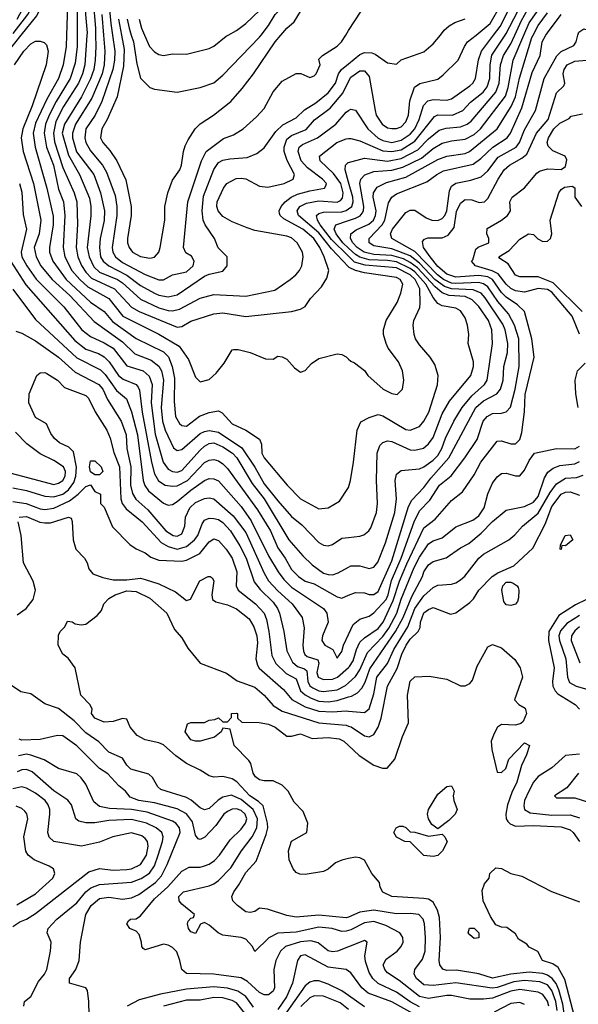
# Model space of a CAD drawing. Header units: inches. Extents: x 1793389 to 1900389, y 320802 to 470796.
# Tile 422 of 656: x 1848561 to 1851005, y 435758 to 440067. Entities that reach past the tile are written whole.
import ezdxf

# ---------------------------------------------------------------- set-up
doc = ezdxf.new("R2010")
doc.units = ezdxf.units.IN
doc.header["$MEASUREMENT"] = 0
for name, color, linetype in [('B8443', 7, 'Continuous'), ('B8444', 7, 'Continuous'), ('B8453', 7, 'Continuous'), ('B8454', 7, 'Continuous')]:
    doc.layers.add(name, color=color, linetype=linetype)

msp = doc.modelspace()

# ---------------------------------------------------------------- linework, layer by layer
at = {"layer": 'B8443', "color": 2}
for points, elevation in [([(1848511.2, 439930), (1848567.7, 440000)], 334), ([(1848766.1, 440000), (1848764.6, 439950), (1848751.5, 439870), (1848730.3, 439810), (1848680, 439720), (1848630, 439615.1), (1848619, 439570), (1848627.6, 439510), (1848679.6, 439330), (1848706.8, 439206.8), (1848707.7, 439170), (1848690.3, 439070), (1848690.3, 439050), (1848705.7, 439010), (1848764.2, 438930), (1848870, 438830.3), (1848930, 438790.4), (1848966.2, 438746.2), (1849070, 438672.2), (1849190, 438613.4), (1849211.2, 438591.2), (1849227.4, 438550), (1849238, 438498), (1849236.7, 438396.7), (1849242.4, 438330), (1849259.5, 438299.5), (1849270, 438290.6), (1849290, 438288.4), (1849348.1, 438331.9), (1849390, 438348.4), (1849430, 438355.5), (1849446.9, 438346.9), (1849490, 438298), (1849550.4, 438270.4), (1849610, 438231.3), (1849618.8, 438210), (1849621, 438170), (1849630.8, 438150), (1849730.6, 438030), (1849790, 437970.7), (1849870, 437926), (1849910, 437931.3), (1849960.4, 437959.6), (1850000, 438019.4)], 334), ([(1848812.2, 440000), (1848812.2, 439950), (1848803, 439877), (1848781.5, 439810), (1848719.7, 439710), (1848690.2, 439650), (1848674.2, 439610), (1848667.9, 439570), (1848678, 439510), (1848707.9, 439430), (1848730, 439326), (1848751.7, 439270), (1848757.7, 439210), (1848750.3, 439070), (1848758, 439030), (1848788.9, 438970), (1848823.1, 438930), (1848858.5, 438898.5), (1848950, 438847), (1849012.7, 438770), (1849170, 438690.3), (1849258.7, 438638.7), (1849299.9, 438579.9), (1849330, 438502), (1849350, 438482), (1849390, 438492), (1849420.2, 438519.8), (1849456, 438564), (1849490, 438622), (1849496.4, 438623.6), (1849516.4, 438623.6), (1849568.9, 438611.1), (1849636.4, 438583.6), (1849670, 438582), (1849690, 438594), (1849710, 438592), (1849730, 438582), (1849763.5, 438543.5), (1849790, 438524.7), (1849810, 438532), (1849838, 438562), (1849870, 438584.7), (1849950, 438604.7), (1849970, 438602), (1849990, 438592), (1850000, 438582)], 338), ([(1848854.5, 440000), (1848846, 439870), (1848835.5, 439830), (1848818, 439790), (1848752.6, 439687.4), (1848718.5, 439621.5), (1848708.3, 439570), (1848713.4, 439533.4), (1848750, 439420.7), (1848799.5, 439310), (1848810.3, 439270), (1848813, 439173), (1848807.4, 439070), (1848815.2, 439030), (1848831.1, 438991.1), (1848850, 438962), (1848875.3, 438935.3), (1848975.3, 438890), (1849050, 438808.8), (1849084, 438790), (1849250, 438722), (1849270, 438724.4), (1849310, 438748), (1849410, 438780.5), (1849450, 438783.8), (1849550, 438768), (1849750, 438790.8), (1849790, 438801), (1849810, 438811.3), (1849832.9, 438847.1), (1849882, 438898), (1849904.7, 438935.3), (1849913.2, 438970), (1849893.3, 439030), (1849874, 439070), (1849847.8, 439110), (1849800.5, 439150), (1849716.2, 439196.2), (1849700.9, 439210), (1849698.4, 439218.4), (1849696.2, 439230), (1849704.5, 439250), (1849722, 439270), (1849749.4, 439290), (1849776.6, 439303.4), (1849830, 439318.9), (1849895.3, 439330), (1849900.2, 439339.8), (1849902.7, 439350), (1849886.6, 439370), (1849819.6, 439419.6), (1849792.8, 439450), (1849778.9, 439490), (1849783.6, 439510), (1849798.5, 439521.5), (1849864.5, 439550), (1849944.5, 439610), (1849990, 439663), (1850000, 439669.6)], 342), ([(1848892.4, 440000), (1848893.2, 439950), (1848891.3, 439890), (1848884.7, 439850), (1848870.9, 439809.1), (1848831.4, 439730), (1848757.3, 439610), (1848747.1, 439570), (1848774.6, 439474.6), (1848822.3, 439390), (1848865.7, 439285.7), (1848871.6, 439250), (1848871.7, 439208.3), (1848856.5, 439070), (1848864.4, 439030), (1848885.6, 438985.6), (1848910, 438962.3), (1848988.2, 438930), (1849010, 438916.1), (1849090, 438844.6), (1849170, 438806.5), (1849210, 438794.3), (1849230, 438793.1), (1849260.1, 438799.9), (1849350, 438848.4), (1849410, 438864.4), (1849550, 438857.1), (1849676.6, 438883.4), (1849744, 438930), (1849769, 438950), (1849785.2, 438970), (1849795.1, 438990), (1849800.9, 439030), (1849798, 439050), (1849774.5, 439090), (1849750, 439111.8), (1849730, 439119.5), (1849590, 439145.2), (1849555.9, 439155.9), (1849490, 439182), (1849450, 439206.6), (1849429.6, 439230), (1849423.6, 439250), (1849425.1, 439270), (1849452, 439330), (1849466.6, 439350), (1849507.5, 439372.5), (1849530, 439373.4), (1849550, 439370.5), (1849610, 439339.1), (1849646.3, 439333.7), (1849718, 439350), (1849757.2, 439370), (1849763.7, 439390), (1849730.9, 439450.9), (1849718, 439490), (1849717.4, 439510), (1849730, 439544.9), (1849750, 439560.3), (1849813.7, 439586.3), (1849851.1, 439628.9), (1849919.5, 439680.5), (1849974.8, 439745.2), (1850000, 439796.1)], 346), ([(1848927.6, 440000), (1848933.8, 439930), (1848930.2, 439870.2), (1848921.8, 439830), (1848876.7, 439723.3), (1848804.4, 439610), (1848791.4, 439570), (1848791.4, 439550), (1848809.4, 439489.4), (1848885.3, 439390), (1848914.6, 439310), (1848931.8, 439230), (1848930, 439188), (1848913.1, 439110), (1848910.2, 439070), (1848914.6, 439030), (1848925.7, 439010), (1848950.4, 438990), (1849029.4, 438949.4), (1849090, 438904.6), (1849150, 438870.3), (1849170, 438861.7), (1849210, 438854), (1849250, 438862.4), (1849370, 438944.9), (1849390, 438954), (1849450, 438966), (1849468, 438990), (1849468, 439030), (1849429.3, 439069.3), (1849412.7, 439110), (1849371.8, 439170), (1849364.2, 439190), (1849359.7, 439230), (1849364.4, 439295.6), (1849410, 439411), (1849430, 439442), (1849450, 439452.4), (1849481, 439459), (1849556.2, 439463.8), (1849598.6, 439481.4), (1849630, 439506), (1849682.3, 439577.7), (1849712.4, 439607.6), (1849770, 439638), (1849807.4, 439672.6), (1849856.6, 439703.4), (1849910, 439746.7), (1849943.5, 439790), (1849956, 439830), (1849969.7, 439850), (1850000, 439874.3)], 350), ([(1848966.9, 440000), (1848977.6, 439930), (1848976.2, 439890), (1848968.1, 439850), (1848920.2, 439710), (1848890.3, 439650), (1848850.3, 439590), (1848845.3, 439550), (1848850.3, 439530), (1848870, 439493), (1848923.1, 439430), (1848940.5, 439400.5), (1848978.2, 439298.2), (1848986.3, 439250), (1848986.3, 439210), (1848965.7, 439070), (1848968.7, 439050), (1848980.4, 439030), (1849010, 439004.9), (1849110, 438952.2), (1849170, 438928.4), (1849190, 438928.4), (1849230, 438950.6), (1849290, 438964.4), (1849319.6, 438990), (1849324.5, 439010), (1849312.7, 439032.7), (1849287.2, 439047.2), (1849278, 439070), (1849296.9, 439270), (1849355.8, 439450), (1849376.2, 439490), (1849453.1, 439546.9), (1849496.6, 439563.4), (1849539, 439590), (1849597.5, 439642.5), (1849630, 439678), (1849670, 439751.3), (1849710, 439798), (1849770, 439832), (1849791.6, 439831.6), (1849830, 439814), (1849850, 439822), (1849858, 439830), (1849875.3, 439870), (1849870, 439894), (1849886, 439910), (1849950, 439951.3), (1849968.7, 439970), (1849987.7, 440000)], 354), ([(1849005.8, 440000), (1849017.4, 439937.4), (1849015.6, 439864.4), (1848987, 439730), (1848943.1, 439630), (1848920.4, 439590), (1848914.9, 439550), (1848924.9, 439530), (1848955.4, 439495.4), (1848986.4, 439450), (1849025.7, 439365.7), (1849048.5, 439250), (1849048.5, 439210), (1849032.2, 439110), (1849032.4, 439090), (1849039.3, 439070), (1849054, 439050), (1849090, 439030.5), (1849130, 439023.8), (1849150, 439028), (1849169.4, 439050), (1849175.6, 439070), (1849195.1, 439190), (1849195.1, 439250), (1849209.2, 439310), (1849230, 439364.7), (1849261.2, 439410), (1849269.2, 439430), (1849277.2, 439490), (1849284.5, 439515.5), (1849298.6, 439541.4), (1849329, 439590), (1849350, 439611), (1849408.7, 439650), (1849484, 439710), (1849534.5, 439765.5), (1849584.5, 439830), (1849678.4, 439970), (1849703.9, 440000)], 358), ([(1849048.8, 440000), (1849058.5, 439970), (1849073.7, 439873.7), (1849090, 439812), (1849130.7, 439770.7), (1849150, 439762.8), (1849250, 439750.8), (1849350, 439770.7), (1849410, 439790.8), (1849450, 439824), (1849610, 439990.6), (1849617.3, 440000)], 362), ([(1849106.5, 440000), (1849128, 439950), (1849150, 439926.8), (1849170, 439914.8), (1849190, 439910.8), (1849230, 439917.3), (1849290, 439916), (1849390, 439941), (1849410, 439951), (1849464.8, 439995.2), (1849473.4, 440000)], 366), ([(1848538, 439870), (1848578.4, 439930), (1848610, 439962), (1848630, 439973.4), (1848650, 439974), (1848667.7, 439967.7), (1848677.5, 439957.5), (1848684.9, 439930), (1848676.3, 439870), (1848614.6, 439690), (1848574.7, 439590), (1848567.6, 439550), (1848576, 439490), (1848621.5, 439350), (1848653.4, 439190), (1848646, 439130), (1848624.6, 439070), (1848632, 439030), (1848653.4, 438990), (1848702, 438930), (1848779.5, 438859.5), (1848886.1, 438746.1), (1849010, 438657.4), (1849064.9, 438604.9), (1849136.5, 438576.5), (1849170.2, 438550.2), (1849181.7, 438530), (1849190.2, 438490), (1849179.6, 438370), (1849184.9, 438310), (1849197.4, 438270), (1849233.8, 438193.8), (1849250, 438182), (1849270, 438186), (1849350, 438255.8), (1849370, 438264.6), (1849390, 438268.9), (1849430, 438261.7), (1849533.5, 438193.5), (1849590, 438108.2), (1849630, 438036.4), (1849690, 437961.6), (1849750, 437893.4), (1849796, 437856), (1849870, 437778.8), (1849890, 437766.8), (1849910, 437764), (1849930, 437770.8), (1849970, 437797.3), (1850000, 437800.9)], 330), ([(1850000, 438985.5), (1849925, 439065), (1849870, 439134.6), (1849781.3, 439210), (1849775.6, 439230), (1849787.3, 439250), (1849815.8, 439264.2), (1849870, 439274.9), (1849950, 439269), (1849964.4, 439275.6), (1849973.5, 439286.5), (1849976.8, 439310), (1849966.6, 439350), (1849934.4, 439394.4), (1849875.1, 439450), (1849873.2, 439470), (1849949.2, 439530), (1849990, 439545.5), (1850000, 439546.8)], 338), ([(1850000, 439356.1), (1849984.7, 439410), (1849986.6, 439430), (1849998, 439442), (1850000, 439442.5)], 334), ([(1848560.4, 439350), (1848570, 439312), (1848575.3, 439215.3), (1848590.3, 439150), (1848566.3, 439050), (1848570.3, 439030), (1848591.7, 438990), (1848632, 438932), (1848754, 438810), (1848833, 438710), (1848870, 438680.4), (1848930, 438653.4), (1848969.2, 438629.2), (1849030, 438552.4), (1849100.7, 438530), (1849127.1, 438507.1), (1849140.2, 438470), (1849136.5, 438390), (1849153.1, 438253.1), (1849188.8, 438130), (1849210, 438100.5), (1849230, 438090.4), (1849250, 438087), (1849270, 438094.4), (1849350, 438183.1), (1849370, 438201.3), (1849390, 438212), (1849410, 438214.6), (1849450, 438198.3), (1849492.2, 438170), (1849510.3, 438150), (1849577.8, 438037.8), (1849630.2, 437970), (1849738, 437790), (1849799.9, 437719.9), (1849841.1, 437681.1), (1849890, 437644.9), (1849910, 437638.4), (1849930, 437638), (1849954.2, 437645.8), (1850000, 437671.7)], 326), ([(1850000, 439032.6), (1849925.5, 439105.5), (1849876, 439170), (1849863.5, 439190), (1849859.5, 439210), (1849870, 439219.3), (1849890, 439225.3), (1849970, 439226), (1849990, 439231.5), (1850000, 439239.1)], 334), ([(1850000, 439067.5), (1849975.5, 439090), (1849945.1, 439130), (1849937.4, 439150), (1849943.7, 439170), (1850000, 439188.4)], 330), ([(1848508.2, 439030), (1848587.5, 438907.5), (1848802.5, 438662.5), (1848850, 438625.7), (1848905.9, 438605.9), (1848930, 438591.8), (1848951.8, 438570), (1848992.4, 438510), (1849013.5, 438493.5), (1849070.3, 438470.3), (1849078.9, 438458.9), (1849085.3, 438445.3), (1849097.3, 438350), (1849137.3, 438130), (1849150, 438078.8), (1849168.2, 438048.2), (1849198, 438030), (1849230, 438025.3), (1849250, 438027.4), (1849294.7, 438050), (1849370, 438128.5), (1849390, 438139.5), (1849410, 438142.4), (1849430, 438136.4), (1849450, 438123.8), (1849470, 438103), (1849601.4, 437921.4), (1849658, 437830), (1849690, 437755.5), (1849723.1, 437710), (1849750, 437660.5), (1849780.5, 437630), (1849810, 437610.4), (1849850, 437597.6), (1849950, 437541.6), (1849970, 437535.5), (1850000, 437548.1)], 322), ([(1848530, 438888), (1848630, 438755.5), (1848810, 438587), (1848914.1, 438534.1), (1848934.2, 438514.2), (1848984.8, 438444.8), (1849027.6, 438407.6), (1849050.2, 438350.2), (1849076.5, 438250), (1849101.1, 438050), (1849108, 438028), (1849124.8, 438004.8), (1849190, 437950.5), (1849210, 437942), (1849230, 437944.9), (1849250, 437958), (1849310, 438008.7), (1849370, 438050.4), (1849390, 438058.4), (1849410, 438057.1), (1849430, 438048.2), (1849530, 437937.1), (1849574.2, 437874.2), (1849650, 437720.5), (1849691.8, 437650), (1849717, 437617), (1849750, 437583.7), (1849890.3, 437490.3), (1849905.5, 437470), (1849910.4, 437430), (1849885.3, 437370), (1849883.1, 437350), (1849895.5, 437330), (1849931, 437310), (1849950, 437272), (1849970, 437302), (1849978, 437330), (1850000, 437376.4)], 318), ([(1848543.6, 438703.6), (1848570, 438694.8), (1848630, 438661.6), (1848730, 438590.4), (1848803.9, 438523.9), (1848907.3, 438470), (1848924.9, 438450), (1848944.9, 438404.9), (1849004.9, 438310), (1849026.3, 438250), (1849029, 438190), (1849047.7, 438110), (1849045.5, 438030), (1849054, 437994), (1849069.1, 437969.1), (1849121.8, 437921.8), (1849200.5, 437830), (1849232, 437810), (1849250, 437806.7), (1849270, 437817.3), (1849283.6, 437850), (1849286.3, 437890), (1849304.7, 437930), (1849330, 437953.7), (1849370, 437972.2), (1849390, 437974.9), (1849410, 437970.5), (1849495.5, 437895.5), (1849550, 437823), (1849630, 437644), (1849650, 437610.5), (1849690, 437567), (1849753, 437510), (1849797.3, 437450), (1849805.2, 437405.2), (1849800.3, 437330), (1849803, 437303), (1849808.1, 437288.1), (1849819.3, 437279.3), (1849866, 437266), (1849870.3, 437250.3), (1849861.8, 437210), (1849867.2, 437190), (1849890, 437178.9), (1849930, 437180.3), (1849951.8, 437190), (1850000, 437232.1)], 314), ([(1848530, 438018), (1848590, 438006), (1848670, 437981.7), (1848710, 437979), (1848750, 437990.2), (1848773.7, 438010), (1848797.7, 438042.3), (1848806.2, 438070), (1848808.9, 438108.9), (1848796.1, 438176.1), (1848776.3, 438196.3), (1848735.1, 438215.1), (1848713.6, 438233.6), (1848696.2, 438256.2), (1848678.6, 438298.6), (1848630, 438326), (1848600.4, 438390), (1848602.4, 438430), (1848636, 438510), (1848650, 438522), (1848670, 438523), (1848679, 438519), (1848726, 438490), (1848756.8, 438456.8), (1848850, 438422), (1848862, 438410), (1848890.4, 438350.4), (1848942, 438270), (1848956.1, 438236.1), (1848973.3, 438173.3), (1848996.9, 438110), (1849002.7, 437970), (1849009.2, 437949.2), (1849027, 437927), (1849096.4, 437870), (1849179.4, 437779.4), (1849210, 437760.9), (1849250, 437750.2), (1849290, 437760.9), (1849326, 437790), (1849339.7, 437810), (1849358.7, 437861.3), (1849370, 437877.3), (1849390, 437885.5), (1849410, 437884.4), (1849430, 437879.5), (1849450, 437866.4), (1849483.1, 437830), (1849524.3, 437764.3), (1849551.5, 437710), (1849586.7, 437606.7), (1849613.2, 437573.2), (1849670, 437518.4), (1849688.8, 437490), (1849698, 437470), (1849716.4, 437390), (1849730, 437304.7), (1849754.8, 437254.8), (1849776.4, 437236.4), (1849806.5, 437226.5), (1849816.9, 437216.9), (1849821.3, 437170), (1849831.1, 437151.1), (1849843.1, 437143.1), (1849870, 437130.2), (1849890, 437126.7), (1849950, 437134), (1849987, 437153), (1850000, 437164.9)], 310), ([(1848450, 438102), (1848710, 438032.7), (1848730, 438038.4), (1848750, 438050.8), (1848759.6, 438070), (1848760.7, 438090), (1848752, 438110), (1848710, 438138.4), (1848650, 438166.6), (1848591.4, 438211.4), (1848542, 438262)], 314), ([(1848530, 437958.5), (1848589.2, 437949.2), (1848650, 437926), (1848670, 437923.1), (1848710, 437928.9), (1848779.1, 437960.9), (1848817, 437990), (1848850, 438024.7), (1848870, 438032), (1848890, 438002), (1848914, 437990), (1848914, 437950), (1848930, 437934), (1848967.3, 437847.3), (1849042, 437770), (1849070.6, 437750.6), (1849110, 437734), (1849134.4, 437714.4), (1849170, 437701.6), (1849270, 437697), (1849290, 437702), (1849348.5, 437731.5), (1849390, 437782), (1849410, 437795.5), (1849430, 437788), (1849464.4, 437750), (1849490.4, 437710), (1849510.3, 437650), (1849508.2, 437590), (1849516.3, 437570), (1849593, 437510), (1849630.4, 437470), (1849641.2, 437441.2), (1849651.7, 437390), (1849664.6, 437284.6), (1849681.6, 437250), (1849726.2, 437206.2), (1849770, 437181.6), (1849789.4, 437129.4), (1849810, 437111.6), (1849837, 437097), (1849870, 437084.9), (1849910, 437081.3), (1849950, 437087.6), (1850000, 437102.8)], 306), ([(1848558, 437890), (1848590, 437892.4), (1848648.6, 437868.6), (1848670, 437864.4), (1848694.7, 437865.3), (1848774, 437890), (1848785.4, 437885.4), (1848790.8, 437870.8), (1848795.3, 437790), (1848806, 437750), (1848844, 437710), (1848856.3, 437690), (1848863, 437663), (1848881.3, 437641.3), (1848925.1, 437625.1), (1848970, 437615.8), (1849030, 437615.8), (1849090, 437622.4), (1849110, 437617.1), (1849170, 437598), (1849242.5, 437562.5), (1849290, 437524.7), (1849308.4, 437531.6), (1849349.3, 437610.7), (1849386, 437630), (1849394, 437630), (1849403.6, 437623.6), (1849410.7, 437610.7), (1849401, 437550), (1849404.7, 437530), (1849418.8, 437518.8), (1849470, 437506), (1849510, 437488.4), (1849565.4, 437445.4), (1849585.3, 437410), (1849598, 437370), (1849600.7, 437339.3), (1849594, 437270), (1849601.4, 437241.4), (1849609, 437229), (1849715.4, 437135.4), (1849751.3, 437091.3), (1849810, 437059), (1849870, 437040.8), (1849930, 437037.3), (1849990, 437041.7), (1850000, 437040.9)], 302), ([(1848550, 437462.8), (1848588.7, 437490), (1848619, 437530), (1848629.3, 437570), (1848619.5, 437610), (1848577.4, 437690), (1848566.6, 437810), (1848554, 437870)], 302), ([(1850000, 436139.7), (1849990, 436135.4), (1849870, 436147.1), (1849770, 436139.5), (1849730, 436147), (1849645.4, 436174.6), (1849610, 436178), (1849590, 436164), (1849570, 436159), (1849550, 436162.7), (1849514, 436190), (1849494, 436210), (1849489.3, 436230), (1849497.2, 436250), (1849520.1, 436279.9), (1849550, 436334), (1849595.6, 436384.4), (1849639.8, 436500.2), (1849646.4, 436530), (1849645.6, 436550), (1849626, 436626), (1849605.9, 436645.9), (1849568.2, 436670), (1849510.9, 436730.9), (1849490, 436744.7), (1849450, 436754.7), (1849410, 436752), (1849390, 436757), (1849350, 436782.9), (1849290, 436812), (1849244.6, 436844.6), (1849190, 436892.7), (1849170, 436902.7), (1849110, 436915.1), (1849074, 436934), (1849044, 436970), (1849030, 437006), (1849010, 437008), (1848970, 436995.3), (1848930, 436993.2), (1848889.2, 437010), (1848875.3, 437030), (1848878, 437050), (1848868.9, 437068.9), (1848828, 437110), (1848804, 437230), (1848772.1, 437272.1), (1848749.2, 437290), (1848729.2, 437330), (1848730, 437374), (1848738, 437390), (1848758, 437410), (1848770, 437434), (1848790, 437432), (1848803.6, 437423.6), (1848830, 437418), (1848850, 437422), (1848900.2, 437459.8), (1848918, 437482), (1848929.3, 437510), (1848950, 437533.4), (1848979, 437550), (1849030, 437567), (1849070, 437564.9), (1849130, 437535.5), (1849204, 437470), (1849238, 437398), (1849270, 437361), (1849295.9, 437315.9), (1849350, 437251.3), (1849466.4, 437206.4), (1849513, 437173), (1849590, 437145.5), (1849630.5, 437110), (1849670, 437064.9), (1849710, 437040.4), (1849870, 436990.3), (1849990, 436979.5), (1850000, 436975.7)], 298), ([(1850000, 436080.8), (1849990, 436078), (1849970, 436076.9), (1849928, 436090), (1849870, 436095.1), (1849770, 436073.7), (1849690, 436069.6), (1849651.5, 436048.5), (1849590, 435988.7), (1849579.3, 436010), (1849550, 436042), (1849530, 436049.6), (1849450, 436059.5), (1849429, 436070), (1849390, 436104), (1849370, 436115.3), (1849351.6, 436108.4), (1849330, 436068), (1849310, 436075.3), (1849299, 436090), (1849295.3, 436110), (1849298, 436122), (1849310, 436134), (1849322, 436138), (1849326, 436150), (1849270, 436195.3), (1849259, 436210), (1849257.2, 436230), (1849278, 436250), (1849390, 436275.5), (1849410, 436285.5), (1849430, 436299.1), (1849484.4, 436355.6), (1849531, 436429), (1849578, 436490), (1849599.1, 436530), (1849601.8, 436570), (1849582.7, 436610), (1849530, 436653.3), (1849487, 436673), (1849450, 436664.2), (1849429, 436651), (1849390, 436614.5), (1849370, 436609.4), (1849350, 436617), (1849311.1, 436651.1), (1849290, 436662.9), (1849178.4, 436698.4), (1849165.2, 436710), (1849141.2, 436750), (1849125.1, 436765.1), (1849047.3, 436787.3), (1849030, 436803.7), (1849010, 436835.1), (1848950, 436860.7), (1848907.1, 436907.1), (1848850, 436945.6), (1848798.4, 436998.4), (1848730, 437051.8), (1848670, 437073.2), (1848610, 437117.2), (1848565.6, 437125.6), (1848498, 437170)], 302), ([(1850000, 436395.2), (1849970, 436389.2), (1849942.5, 436377.5), (1849910.5, 436349.5), (1849890, 436339.3), (1849810, 436326), (1849786.6, 436326.6), (1849770, 436334), (1849757.2, 436350), (1849739.3, 436390), (1849737.2, 436430), (1849750, 436471.3), (1849818, 436510), (1849822, 436550), (1849801.5, 436601.5), (1849762.4, 436642.4), (1849735.1, 436690), (1849710, 436717.2), (1849670, 436736), (1849630, 436735.1), (1849610, 436739.5), (1849593.1, 436753.1), (1849582.9, 436770), (1849572, 436812), (1849564.1, 436824.1), (1849499, 436890), (1849482, 436962), (1849450, 436966), (1849442, 436950), (1849413.4, 436926.6), (1849350, 436909.3), (1849330, 436909.2), (1849310, 436915.3), (1849285.2, 436950), (1849295.3, 436984.7), (1849310, 436991.3), (1849370, 436991.3), (1849390, 437002), (1849415.3, 437004.7), (1849430, 437011.3), (1849450, 436994), (1849470, 436994), (1849487.3, 437012.7), (1849488, 437030), (1849510, 437032), (1849514, 437030), (1849514, 437010), (1849532.7, 436992.7), (1849609.3, 436990.7), (1849650, 436984), (1849678.8, 436970), (1849730, 436930.6), (1849750, 436930.6), (1849790, 436942), (1849841.3, 436921.3), (1849910, 436924.9), (1849959.2, 436919.2), (1849978.8, 436910), (1850000, 436890.4)], 294), ([(1850000, 436009.4), (1849951, 435990), (1849930, 435987.8), (1849910, 435991.8), (1849866.7, 436026.7), (1849835.2, 436035.2), (1849790, 436030.9), (1849724, 436010), (1849702, 435990), (1849682, 435950), (1849673.4, 435910), (1849676.3, 435830), (1849670, 435815.3), (1849650, 435799), (1849630, 435799), (1849610, 435809.3), (1849557.8, 435857.8), (1849530, 435873), (1849410, 435889.7), (1849290, 435892.7), (1849269.6, 435909.6), (1849261.6, 435950), (1849247.8, 435987.8), (1849230, 436006), (1849210, 436016), (1849190, 436021.2), (1849110, 435995.3), (1849101.2, 436001.2), (1849095.3, 436010), (1849094, 436030), (1849083.1, 436063.1), (1849070, 436078), (1849042, 436090), (1849029, 436110), (1849036.4, 436123.6), (1849046, 436130), (1849070, 436131), (1849090, 436144.7), (1849150, 436219.5), (1849208.9, 436271.1), (1849270, 436340.5), (1849302.5, 436357.5), (1849350, 436358), (1849370, 436363), (1849390, 436370.6), (1849412.5, 436387.5), (1849434.5, 436410), (1849482.3, 436477.7), (1849530, 436523.8), (1849549.6, 436550), (1849555.4, 436570), (1849547.6, 436590), (1849530, 436606), (1849510, 436613.7), (1849490, 436611.3), (1849470, 436601.6), (1849453.4, 436590), (1849419.3, 436540.7), (1849370.3, 436489.7), (1849350, 436479.3), (1849342, 436482), (1849330, 436498), (1849316.6, 436556.6), (1849290, 436591.3), (1849250, 436612.6), (1849150, 436639.8), (1849082, 436650), (1849044.2, 436664.2), (1849024, 436690), (1848994.2, 436714.2), (1848946.3, 436766.3), (1848910, 436789.2), (1848810, 436889.3), (1848750, 436933.2), (1848726.4, 436933.6), (1848650, 436916), (1848570, 436913.2), (1848558, 436918)], 306), ([(1848864, 435710), (1848863.7, 435770), (1848857.6, 435817.6), (1848849.4, 435829.4), (1848778, 435850), (1848779, 435870), (1848806, 435910), (1848821.2, 435950), (1848827.3, 436030), (1848849.6, 436150), (1848873.6, 436190), (1848910, 436220.3), (1848950, 436227.2), (1849010, 436217.6), (1849050, 436223.1), (1849082.5, 436237.5), (1849155.1, 436290), (1849180.5, 436319.5), (1849205.4, 436370), (1849262.4, 436510), (1849259.6, 436530), (1849244.5, 436550), (1849230, 436559.7), (1849118.2, 436598.2), (1849050, 436609.8), (1848954, 436614), (1848910, 436623.7), (1848884.4, 436644.4), (1848850, 436721.2), (1848830, 436749.3), (1848810, 436766), (1848730, 436789.2), (1848668.3, 436828.3), (1848610, 436848.2), (1848590, 436852.4), (1848554.8, 436845.2)], 310), ([(1848579, 435750), (1848582, 435770), (1848610, 435791.3), (1848642.9, 435857.1), (1848669, 435890), (1848679, 435910), (1848696, 435990), (1848699, 436030), (1848681.2, 436070), (1848685.2, 436090), (1848722.7, 436130), (1848810, 436201.6), (1848849.6, 436250), (1848872.1, 436267.9), (1848910, 436282.6), (1849050, 436291.7), (1849091.6, 436308.4), (1849128, 436332), (1849150, 436363), (1849167.3, 436410), (1849185.1, 436470), (1849188, 436490), (1849182.9, 436510), (1849158, 436530), (1849116, 436550), (1849050, 436566), (1848950, 436562), (1848890, 436551.3), (1848850, 436551.8), (1848819.5, 436559.5), (1848806, 436570), (1848786.6, 436630), (1848771.4, 436651.4), (1848710, 436691.6), (1848614.9, 436774.9), (1848590, 436785.6), (1848570, 436784.2), (1848550, 436775.8)], 314), ([(1848530, 436098), (1848560.8, 436119.2), (1848590, 436130.4), (1848630, 436154.9), (1848862.5, 436337.5), (1848910, 436352.7), (1848970, 436345.3), (1849030, 436347.2), (1849050, 436350.4), (1849089.3, 436370), (1849115.4, 436410), (1849122.4, 436450), (1849119.6, 436470), (1849110, 436483.7), (1849094.6, 436494.6), (1849050, 436507.6), (1848968.7, 436491.3), (1848910, 436466.6), (1848830.5, 436449.5), (1848709.5, 436469.5), (1848690, 436488.7), (1848683.7, 436510), (1848692, 436590), (1848691.8, 436610), (1848685.1, 436630), (1848671.6, 436650), (1848630, 436681.6), (1848590, 436703.6), (1848570, 436709.6), (1848530, 436700.5)], 318), ([(1848547.7, 436192.3), (1848630, 436241.6), (1848705.2, 436310), (1848714, 436330), (1848709, 436350), (1848690, 436362.7), (1848624, 436390), (1848597.2, 436410), (1848587.3, 436427.3), (1848578.4, 436490), (1848595.6, 436570), (1848591.3, 436591.3), (1848583.6, 436603.6), (1848570, 436615.1), (1848544.7, 436624.7)], 322), ([(1850000, 435902.7), (1849990, 435909.3), (1849910, 435920.5), (1849810, 435973.6), (1849790, 435969.2), (1849776.3, 435950), (1849754.9, 435850), (1849728.9, 435790), (1849690, 435735.1)], 310), ([(1850000, 435795.9), (1849970, 435816.9), (1849910, 435846), (1849870, 435859.6), (1849850, 435860.7), (1849830, 435854.5), (1849810, 435838.4), (1849719.1, 435710)], 314), ([(1849584.5, 435744.5), (1849550, 435791.3), (1849515.8, 435815.8), (1849470, 435828.6), (1849410, 435833.5), (1849290, 435823.9), (1849177.4, 435802.6), (1849083.4, 435776.6), (1849030.6, 435749.4)], 310), ([(1849569.7, 435690), (1849510, 435763.5), (1849490, 435774.8), (1849450, 435785.7), (1849410, 435786.9), (1849350, 435775.4), (1849290, 435776), (1849190.2, 435749.8)], 314), ([(1850000, 435735.4), (1849963.3, 435763.3), (1849890, 435793.7), (1849850, 435794), (1849830, 435785.4), (1849791.5, 435748.5)], 318)]:
    msp.add_lwpolyline(points, dxfattribs=dict(at, elevation=elevation))
at = {"layer": 'B8443', "color": 2, "elevation": 306}
msp.add_lwpolyline([(1848890, 438075.3), (1848870, 438088), (1848866.6, 438110), (1848870, 438136), (1848890, 438136), (1848917.3, 438110), (1848924.7, 438090), (1848910, 438075.3)], close=True, dxfattribs=at)
at = {"layer": 'B8444', "color": 2}
for points, elevation in [([(1848550, 440069.2), (1848584.6, 440135.4), (1848610.6, 440210), (1848613.6, 440233.6), (1848608.2, 440290), (1848625.3, 440354.7), (1848668.5, 440430), (1848721, 440479), (1848750, 440572.7), (1848770, 440594.9), (1848844.6, 440635.4), (1848870, 440642.4), (1848890, 440638.4), (1848955.5, 440590), (1848965.3, 440570), (1848965.7, 440550), (1848950, 440500.9), (1848920.3, 440450), (1848918, 440430), (1848924.9, 440390), (1848850.9, 440190), (1848848.3, 440090), (1848855.2, 440010), (1848854.5, 440000)], 342), ([(1848532.6, 440007.4), (1848596.5, 440090), (1848607.5, 440112.5), (1848665.6, 440290), (1848661.7, 440330), (1848666.2, 440350), (1848678.3, 440370), (1848710, 440403.1), (1848771.3, 440448.7), (1848792.7, 440490), (1848809, 440510), (1848850, 440517.3), (1848874, 440514), (1848878, 440510), (1848874, 440490), (1848860.6, 440479.4), (1848846, 440450), (1848860.5, 440390), (1848842, 440350), (1848851.7, 440311.7), (1848852.1, 440272.1), (1848823, 440190), (1848812.3, 440112.3), (1848812.2, 440000)], 338), ([(1849473.4, 440000), (1849510, 440020.7), (1849550, 440050.7), (1849610, 440107.7), (1849644.4, 440155.6), (1849750, 440257.1), (1849810, 440322.4), (1849910, 440401.6), (1849970, 440437.1), (1850000, 440449.7)], 366), ([(1849617.3, 440000), (1849650, 440042), (1849678.4, 440090), (1849714.5, 440125.5), (1849810, 440239.3), (1849930, 440334.4), (1850000, 440363.4)], 362), ([(1848567.7, 440000), (1848635.7, 440084.3), (1848666, 440150), (1848669.8, 440190), (1848683.6, 440216.4), (1848690, 440222), (1848745.4, 440234.6), (1848770, 440253), (1848790, 440254.8), (1848795.1, 440235.1), (1848794.1, 440214.1), (1848770.2, 440129.8), (1848766.1, 440000)], 334), ([(1849703.9, 440000), (1849730, 440030.7), (1849761.6, 440058.4), (1849790, 440102.8), (1849845.6, 440154.4), (1849886.6, 440210), (1849970, 440270.5), (1850000, 440279.3)], 358), ([(1848881.8, 440150), (1848891.9, 440030), (1848892.4, 440000)], 346), ([(1848919.7, 440090), (1848927.6, 440000)], 350), ([(1848953.8, 440110), (1848959.3, 440050), (1848966.9, 440000)], 354), ([(1848992.8, 440070), (1849005.8, 440000)], 358), ([(1849031.4, 440070), (1849039.1, 440030), (1849048.8, 440000)], 362), ([(1849084.2, 440070), (1849093.7, 440030), (1849106.5, 440000)], 366), ([(1849987.7, 440000), (1850000, 440019.4)], 354)]:
    msp.add_lwpolyline(points, dxfattribs=dict(at, elevation=elevation))
at = {"layer": 'B8453', "color": 2}
for points, elevation in [([(1850000, 439874.3), (1850050, 439914.4), (1850070, 439923.1), (1850101.7, 439921.7), (1850116.7, 439916.7), (1850170, 439878), (1850210, 439872), (1850230, 439891.3), (1850330, 439926), (1850370, 439961), (1850401.8, 440000)], 350), ([(1850000, 439188.4), (1850030, 439198.3), (1850050.7, 439209.3), (1850059.6, 439220.4), (1850065.1, 439230), (1850066.2, 439250), (1850049.8, 439350.2), (1850054, 439370), (1850071.1, 439388.9), (1850110, 439402.6), (1850190, 439408), (1850237.5, 439422.5), (1850318.6, 439461.4), (1850370, 439503.1), (1850410, 439527), (1850450, 439537.4), (1850510, 439544.2), (1850550, 439564.9), (1850577.4, 439590), (1850687.2, 439732.8), (1850698.2, 439770), (1850719.8, 439890), (1850766.9, 440000)], 330), ([(1850000, 439546.8), (1850010, 439548), (1850050, 439537.1), (1850150, 439493.6), (1850190, 439490.2), (1850230, 439498.2), (1850290, 439536.1), (1850376.4, 439643.6), (1850390, 439650.3), (1850455.3, 439650), (1850499.6, 439670), (1850533.8, 439706.2), (1850589.8, 439750.2), (1850606.9, 439773.1), (1850618.5, 439810), (1850619.2, 439870), (1850627.4, 439912.6), (1850685.7, 440000)], 338), ([(1850000, 437376.4), (1850020.5, 437419.5), (1850050, 437444), (1850090, 437457.1), (1850110, 437470.4), (1850164.8, 437530), (1850173.8, 437550), (1850188, 437612), (1850230.7, 437710), (1850287.6, 437870), (1850310, 437918), (1850356, 437964), (1850397.6, 438030), (1850448.8, 438071.2), (1850509.5, 438150), (1850562.9, 438230), (1850589.7, 438310), (1850606.6, 438330), (1850630, 438343), (1850670, 438344.9), (1850689.6, 438350.4), (1850708.1, 438371.9), (1850728.5, 438450), (1850746.9, 438550), (1850745.3, 438670), (1850726.2, 438730), (1850699.4, 438779.4), (1850654, 438834), (1850610, 438897.7), (1850591.2, 438911.2), (1850570, 438917), (1850470, 438912.5), (1850450, 438914.7), (1850414.8, 438930), (1850389, 438950), (1850290, 439052.9), (1850189.4, 439110), (1850183.6, 439130), (1850191.8, 439150), (1850250, 439222.8), (1850270, 439234), (1850290, 439234), (1850340.3, 439200.3), (1850364.7, 439190), (1850390, 439188.5), (1850410, 439197.1), (1850421.6, 439210), (1850429.7, 439230), (1850441.8, 439318.2), (1850450, 439339.1), (1850470, 439352.2), (1850535.2, 439364.8), (1850579.8, 439380.2), (1850610, 439406), (1850654.7, 439465.3), (1850733.3, 439510), (1850748.2, 439530), (1850770, 439584.9), (1850817.6, 439670), (1850855.6, 439810), (1850911.2, 439908.8), (1850930, 439927.7), (1850986.3, 439953.7), (1850996, 439970), (1851004, 440000)], 318), ([(1850000, 439796.1), (1850010, 439816.3), (1850050, 439844), (1850070, 439842.8), (1850090, 439818), (1850115.8, 439670), (1850121.3, 439650), (1850146.4, 439610), (1850170, 439594.4), (1850190, 439590.4), (1850210, 439590.4), (1850230, 439598.4), (1850250, 439620.7), (1850262, 439650), (1850268.5, 439711.5), (1850288.4, 439771.6), (1850311.3, 439788.7), (1850390, 439807.7), (1850414.2, 439825.8), (1850479.3, 439890), (1850507, 439950), (1850520.9, 439970), (1850557.9, 440000)], 346), ([(1850000, 437671.7), (1850010, 437677.3), (1850050, 437676.3), (1850090, 437664.9), (1850110, 437670.8), (1850127.7, 437692.3), (1850162.3, 437777.7), (1850203, 437910), (1850209.7, 437970), (1850204.5, 438050), (1850210, 438078), (1850230, 438094), (1850310, 438101.6), (1850330, 438110.4), (1850370, 438138.7), (1850390, 438160.4), (1850408.3, 438190), (1850424.2, 438235.8), (1850461.1, 438310), (1850497.4, 438370), (1850539.4, 438420.6), (1850595.6, 438470), (1850606, 438490), (1850629.6, 438650.4), (1850627.6, 438710), (1850613, 438750), (1850570, 438811.6), (1850540.5, 438840.5), (1850510, 438855.3), (1850440.8, 438860.8), (1850410, 438872.4), (1850378.7, 438898.7), (1850301.1, 438981.1), (1850270, 439005), (1850240.4, 439020.4), (1850190, 439035.9), (1850110, 439039.9), (1850068.2, 439050), (1850037.7, 439070), (1850018.5, 439090), (1850008.3, 439110), (1850009.6, 439130), (1850033.1, 439146.9), (1850088, 439172), (1850109.8, 439190.2), (1850118.5, 439210), (1850120.4, 439230), (1850108.3, 439290), (1850109.7, 439310), (1850125.7, 439334.3), (1850165.5, 439354.5), (1850250, 439378.3), (1850390, 439456), (1850430, 439470.3), (1850510, 439481.7), (1850529.3, 439490), (1850650.8, 439589.2), (1850712.3, 439687.7), (1850730.6, 439729.4), (1850748, 439812), (1850802, 439990), (1850807.3, 440000)], 326), ([(1850000, 439442.5), (1850070, 439461.1), (1850170, 439448.1), (1850230, 439459.7), (1850302.9, 439497.1), (1850350, 439545.7), (1850396.8, 439583.2), (1850427.3, 439592.7), (1850490, 439598.7), (1850519.3, 439610), (1850537, 439623), (1850644.8, 439750), (1850659.8, 439790), (1850665.1, 439870), (1850677.7, 439910), (1850710, 439962.4), (1850727.3, 440000)], 334), ([(1850000, 439669.6), (1850010, 439676.3), (1850030, 439670.8), (1850084.9, 439590), (1850130, 439548.9), (1850150, 439538.3), (1850190, 439530.2), (1850230, 439539.6), (1850270, 439566.5), (1850289.7, 439590), (1850308.5, 439630), (1850327.5, 439692.5), (1850347.2, 439712.8), (1850370, 439717.6), (1850430, 439714.9), (1850450, 439720.5), (1850530, 439778), (1850543.7, 439790), (1850555.6, 439810), (1850568.3, 439891.7), (1850581.3, 439930), (1850634.5, 440000)], 342), ([(1850000, 437548.1), (1850030, 437560.7), (1850070, 437558.8), (1850090, 437550.8), (1850110, 437550.7), (1850130, 437564), (1850190, 437698), (1850263, 437937), (1850276.3, 437963.7), (1850330, 438019.3), (1850359.8, 438060.2), (1850438.3, 438150), (1850556.9, 438370), (1850590, 438399.5), (1850649.3, 438430), (1850665.1, 438450), (1850676.3, 438490), (1850679.7, 438550), (1850695.4, 438610), (1850696.9, 438650), (1850684.8, 438710), (1850674.6, 438734.5), (1850598.5, 438850), (1850579.7, 438870), (1850544.8, 438884.8), (1850450, 438889.2), (1850419.3, 438899.3), (1850377.8, 438930), (1850310, 439002.2), (1850270, 439034.3), (1850190, 439064.5), (1850110, 439076.9), (1850089.6, 439090), (1850089.5, 439110), (1850147.3, 439170), (1850158, 439190), (1850174.2, 439265.9), (1850189.5, 439290), (1850210, 439305.5), (1850342.9, 439357.1), (1850386, 439390), (1850414.9, 439405.1), (1850545.1, 439434.9), (1850579.5, 439460.5), (1850630.7, 439509.3), (1850693.6, 439550), (1850708.7, 439571.3), (1850758.5, 439681.5), (1850804.2, 439835.8), (1850838.9, 439910), (1850846.6, 439970), (1850863.9, 440000)], 322), ([(1850000, 437232.1), (1850004.2, 437235.8), (1850019.6, 437260.4), (1850034.5, 437310), (1850050, 437342.4), (1850070, 437361.3), (1850130, 437402.6), (1850150.8, 437430), (1850195.4, 437524.6), (1850223.1, 437610), (1850254.5, 437685.5), (1850330, 437843), (1850378.8, 437881.2), (1850450, 437962.8), (1850498.9, 438001.1), (1850550, 438074.8), (1850579.6, 438130), (1850650, 438222.8), (1850670, 438224), (1850710, 438210.7), (1850730, 438210.8), (1850749.6, 438230.4), (1850758.9, 438261.1), (1850769.8, 438350.2), (1850772.8, 438427.2), (1850812, 438590), (1850802, 438670), (1850769.3, 438790), (1850738.7, 438818.7), (1850690, 438852.4), (1850670, 438872.8), (1850630, 438929.7), (1850610, 438941.1), (1850570, 438947.6), (1850470, 438941), (1850430, 438954), (1850390, 438987.6), (1850356.9, 439030), (1850327.8, 439070), (1850324.1, 439095.9), (1850332.7, 439107.3), (1850347.3, 439112.7), (1850410, 439112.7), (1850435.2, 439124.8), (1850462.3, 439157.7), (1850472.9, 439227.1), (1850490, 439264.9), (1850510, 439280.5), (1850538.8, 439278.8), (1850572.3, 439267.7), (1850595.3, 439270), (1850610, 439284.7), (1850654.7, 439370), (1850680.7, 439410), (1850703.7, 439430), (1850759, 439461), (1850780.7, 439479.3), (1850823, 439570), (1850873.7, 439630), (1850910, 439746.8), (1850942, 439778), (1850946, 439790), (1850939.7, 439830), (1850943.5, 439850), (1850957.4, 439870), (1850990, 439885.2), (1851042.7, 439890)], 314), ([(1851010.9, 438690.9), (1850978.9, 438770), (1850890, 438874.8), (1850870, 438887.1), (1850830, 438891), (1850770, 438875.4), (1850730, 438880.4), (1850710, 438891.1), (1850690, 438909.7), (1850654.7, 438954.7), (1850628, 438968), (1850555.3, 438990), (1850538, 439010), (1850544, 439016), (1850557, 439063), (1850567.9, 439072.1), (1850614, 439090), (1850613.6, 439110), (1850605.6, 439130), (1850606.2, 439153.8), (1850669.7, 439190.3), (1850695.3, 439210), (1850708.7, 439230), (1850705.2, 439270), (1850715.3, 439290), (1850770, 439331), (1850823.7, 439396.3), (1850835.5, 439404.5), (1850870, 439414), (1850930, 439411), (1850950, 439424.7), (1850954.6, 439454.6), (1850948, 439470), (1850893.6, 439493.6), (1850874, 439514), (1850869.6, 439530), (1850875.1, 439550), (1850898.3, 439590), (1850924.9, 439615.1), (1850965.6, 439634.4), (1850974.6, 439645.4), (1851024.1, 439655.9)], 310), ([(1850000, 439239.1), (1850014.3, 439250), (1850020.4, 439270), (1850018.8, 439290), (1850000, 439356.1)], 334), ([(1851021.7, 438790), (1850896, 438916), (1850830, 438941.1), (1850750, 438942), (1850730, 438949.4), (1850698.3, 438998.3), (1850662, 439022), (1850658, 439030), (1850702.9, 439057.1), (1850750, 439106), (1850788, 439130), (1850810, 439126.8), (1850828.4, 439108.4), (1850850, 439097.1), (1850870, 439098.4), (1850884.5, 439110), (1850889.7, 439130), (1850882.6, 439190), (1850920.7, 439310), (1850930, 439324), (1850945.6, 439334.4), (1850978.5, 439338.5), (1850990.8, 439330.8), (1850990.8, 439290), (1851019.1, 439250)], 306), ([(1850000, 437800.9), (1850050, 437806.8), (1850066.8, 437813.2), (1850089, 437830), (1850097.2, 437842.8), (1850122, 437910), (1850126.6, 437950), (1850121.6, 438050), (1850125.1, 438170), (1850136.6, 438203.4), (1850150, 438217.3), (1850170, 438224), (1850190, 438220.5), (1850270, 438184.4), (1850290, 438182.4), (1850327.7, 438192.3), (1850349.7, 438210.3), (1850370, 438238.8), (1850410, 438342.8), (1850442, 438398), (1850534.5, 438510), (1850547.3, 438550), (1850547.3, 438570), (1850523.7, 438650), (1850526, 438690), (1850520.9, 438730), (1850510, 438762), (1850490, 438792.7), (1850470, 438804.5), (1850410, 438814.7), (1850390, 438825.6), (1850370.7, 438850.7), (1850338.7, 438910), (1850290, 438964.1), (1850270, 438978.6), (1850210, 439006.8), (1850170, 439013), (1850090, 439016.3), (1850050, 439027.5), (1850030, 439039.8), (1850000, 439067.5)], 330), ([(1850000, 438019.4), (1850000.2, 438019.8), (1850009, 438050), (1850020.9, 438130), (1850037.2, 438270), (1850053.2, 438306.8), (1850090, 438326.8), (1850130, 438339.1), (1850150, 438333.4), (1850250, 438273), (1850270, 438270.6), (1850310, 438287.3), (1850330, 438310.7), (1850351.2, 438350), (1850389.3, 438469.3), (1850392.3, 438510), (1850378, 438558), (1850357.2, 438590), (1850310, 438644), (1850293.2, 438670), (1850286.6, 438690), (1850282.7, 438730), (1850286, 438750), (1850311.7, 438808.3), (1850313.6, 438826.4), (1850312.1, 438890), (1850291.5, 438930), (1850270, 438951.3), (1850210, 438980.6), (1850072.3, 438992.3), (1850026.6, 439006.6), (1850000, 439032.6)], 334), ([(1850000, 438582), (1850010, 438572), (1850025.4, 438565.4), (1850070, 438531.3), (1850084.7, 438510), (1850151.3, 438450), (1850190, 438431), (1850212.9, 438427.1), (1850235.3, 438450), (1850242, 438490), (1850235.3, 438530), (1850219, 438570), (1850174, 438630), (1850164, 438650), (1850153.2, 438690), (1850153.2, 438710), (1850165.2, 438750), (1850212.3, 438830), (1850229.4, 438870), (1850237, 438910), (1850226, 438930), (1850210, 438938.7), (1850070, 438958.8), (1850029.8, 438969.8), (1850002.7, 438982.7), (1850000, 438985.5)], 338), ([(1851005.6, 438370), (1850994.7, 438430), (1850991.5, 438490), (1851002, 438530), (1851035.4, 438564.6)], 310), ([(1850000, 437164.9), (1850030, 437192.2), (1850050, 437221.6), (1850082.5, 437297.5), (1850150, 437367.4), (1850175.8, 437404.1), (1850210.8, 437470), (1850230, 437530.5), (1850286.6, 437670), (1850310, 437714.4), (1850350, 437772.7), (1850370, 437786.4), (1850410, 437799.3), (1850470, 437848), (1850543.8, 437876.2), (1850570, 437895.5), (1850593, 437930), (1850610, 437991.3), (1850630, 438038), (1850650, 438066), (1850670, 438081), (1850690, 438082.8), (1850730, 438070.8), (1850750, 438071), (1850770, 438096), (1850790, 438137.3), (1850814, 438170), (1850910, 438190.6), (1850990, 438188.4), (1851010, 438200.5)], 310), ([(1850000, 437102.8), (1850013.2, 437106.8), (1850038.9, 437121.1), (1850058.2, 437141.8), (1850072.4, 437167.6), (1850093.7, 437226.3), (1850206, 437390), (1850238.9, 437450), (1850277.4, 437542.6), (1850324.2, 437630), (1850329.7, 437650), (1850350, 437680.7), (1850370, 437696.3), (1850427.5, 437712.5), (1850490, 437756.3), (1850525.8, 437774.2), (1850580.8, 437819.2), (1850630, 437870.5), (1850690, 437921), (1850770, 437936.4), (1850810, 437954.9), (1850830, 437980.5), (1850857.4, 438062.6), (1850872.8, 438087.2), (1850895.8, 438104.2), (1850924.4, 438115.6), (1850990, 438122.6), (1851010, 438133.1)], 306), ([(1850000, 437040.9), (1850070, 437035.5), (1850090, 437051), (1850110, 437116), (1850124.4, 437190), (1850171.1, 437250), (1850198.7, 437310), (1850258.7, 437410), (1850290, 437490.4), (1850330, 437545.7), (1850370, 437582.4), (1850390, 437592.7), (1850450, 437597.1), (1850470, 437603), (1850490, 437615.5), (1850508.2, 437631.8), (1850569.6, 437710), (1850590, 437727.7), (1850701.2, 437790), (1850727.7, 437812.3), (1850760.9, 437850), (1850830, 437907), (1850882.1, 437997.9), (1850910, 438035.3), (1850950, 438060.3), (1850996.9, 438063.1), (1851026.9, 438073.1)], 302), ([(1850000, 436975.7), (1850011.4, 436971.4), (1850070, 436933.4), (1850090, 436928), (1850110, 436939.1), (1850129.7, 436970.3), (1850142.6, 437010), (1850169.8, 437150.2), (1850212.6, 437227.4), (1850233.5, 437290), (1850252.3, 437330), (1850270, 437356.5), (1850305.1, 437390), (1850313.8, 437406.2), (1850314.5, 437430), (1850330, 437470.6), (1850350, 437486), (1850370, 437494), (1850445.4, 437465.4), (1850470, 437471.3), (1850530, 437516), (1850547, 437533), (1850570, 437571), (1850629.2, 437630), (1850653.4, 437646.6), (1850723.3, 437676.7), (1850806, 437754), (1850861.1, 437858.9), (1850890, 437937.1), (1850930, 437990.3), (1850950, 437999.5), (1850970, 438000.3), (1851010, 437986.4)], 298), ([(1851040.7, 437530), (1850993.7, 437506.3), (1850920.8, 437459.2), (1850876, 437390), (1850874.6, 437350), (1850900.3, 437230), (1850892.2, 437170), (1850894, 437150), (1850903.8, 437130), (1850916.5, 437116.5), (1850991.3, 437070), (1851011, 437050)], 298), ([(1851010, 437459.2), (1850955.4, 437424.6), (1850927.2, 437392.8), (1850920.7, 437370), (1850923.9, 437350), (1850950.3, 437270), (1850958.7, 437190), (1850966.6, 437166.6), (1850996, 437150), (1851090, 437123.7)], 302), ([(1851010.5, 437410), (1850990, 437393), (1850975.3, 437370), (1850973.7, 437350), (1851012.7, 437252.7)], 306), ([(1850000, 436890.4), (1850047, 436847), (1850110, 436804.7), (1850148.4, 436791.6), (1850168.4, 436791.6), (1850202, 436830), (1850235.3, 436930), (1850262.7, 436990), (1850257.2, 437110), (1850270, 437171.3), (1850290, 437191), (1850353.4, 437193.4), (1850430, 437181), (1850490, 437152), (1850510, 437152), (1850530, 437162), (1850543.1, 437176.9), (1850562.4, 437237.6), (1850610, 437322.8), (1850630, 437333), (1850670, 437318), (1850727, 437267), (1850750.8, 437230), (1850761, 437190), (1850726.8, 437090), (1850744.7, 437070), (1850773.4, 437053.4), (1850778.8, 437030), (1850764.5, 436995.5), (1850754, 436986), (1850730, 436979.3), (1850670, 436982), (1850652, 436970), (1850636.9, 436943.1), (1850624.7, 436910), (1850626.4, 436873.6), (1850650, 436774), (1850670, 436772), (1850688, 436790), (1850702, 436830), (1850770, 436902), (1850791.3, 436890), (1850778.8, 436850), (1850756.7, 436803.3), (1850737.1, 436730), (1850714.9, 436685.1), (1850695.8, 436630), (1850688.7, 436590), (1850690.4, 436570), (1850697.7, 436557.7), (1850707.5, 436547.5), (1850730, 436537), (1850810, 436539.6), (1850930, 436533.7), (1850970, 436521.6), (1850983, 436510), (1851010.3, 436470)], 294), ([(1851010, 436851.8), (1850950, 436847), (1850890, 436792.3), (1850830, 436755.1), (1850810, 436729.3), (1850788.7, 436690), (1850770.4, 436650), (1850766.7, 436626.7), (1850770.7, 436610), (1850795.3, 436595.3), (1850890, 436585.8), (1850970, 436587.4), (1851010, 436574.4)], 298), ([(1851006.8, 436770), (1850954.8, 436705.2), (1850902, 436670), (1850910, 436662), (1850990, 436660.7), (1851050, 436643)], 302), ([(1850950, 435677.2), (1850937.6, 435757.6), (1850920.6, 435820.6), (1850908.7, 435848.7), (1850891.1, 435871.1), (1850870, 435885.8), (1850850, 435892.7), (1850790, 435897.8), (1850710.9, 435889.1), (1850630, 435871.3), (1850570, 435891.5), (1850472.3, 435907.7), (1850430, 435906), (1850411.9, 435911.9), (1850399.5, 435930), (1850396.2, 435950), (1850402.4, 436050), (1850398, 436138), (1850389.7, 436169.7), (1850370, 436204), (1850350, 436217.2), (1850330, 436220.9), (1850190, 436229.5), (1850150, 436249), (1850139, 436270), (1850135.3, 436290), (1850101.2, 436330), (1850070, 436388), (1850050, 436399), (1850030, 436401.2), (1850000, 436395.2)], 294), ([(1850990, 435699), (1850946, 435866), (1850918, 435918), (1850894.6, 435934.6), (1850848.7, 435950), (1850828.4, 435988.4), (1850790, 436008), (1850780.4, 436020.4), (1850743.1, 436043.1), (1850730, 436066), (1850693.2, 436093.2), (1850670, 436095.3), (1850645.2, 436105.2), (1850621.5, 436141.5), (1850589, 436210), (1850584, 436256), (1850594.6, 436285.4), (1850615.3, 436310), (1850618, 436330), (1850644.7, 436355.3), (1850670, 436351.3), (1850710.7, 436330.7), (1850758.8, 436318.8), (1850888.4, 436251.6), (1851010, 436206.8)], 290), ([(1850913.4, 435730), (1850906.6, 435770), (1850890, 435818.7), (1850870, 435843.5), (1850836.6, 435856.6), (1850770, 435861.6), (1850723.4, 435856.6), (1850650, 435831.6), (1850628.7, 435828.7), (1850470, 435851.1), (1850370, 435839.7), (1850330, 435842.4), (1850297, 435870), (1850287.3, 435890), (1850289.5, 435910), (1850324.2, 435955.8), (1850334.7, 435990), (1850336.3, 436050), (1850331.6, 436110), (1850326.6, 436130), (1850308, 436150), (1850270, 436155.1), (1850210, 436154.3), (1850110, 436169.7), (1850050, 436161.3), (1850000, 436139.7)], 298), ([(1850876.1, 435750), (1850870, 435772), (1850850, 435800.5), (1850830, 435811.1), (1850750, 435822.7), (1850710, 435815.1), (1850630, 435784.8), (1850590, 435779.7), (1850530, 435780.5), (1850450, 435795.8), (1850430, 435796.4), (1850350, 435783.5), (1850310, 435792.4), (1850222, 435862), (1850170, 435895.1), (1850158.4, 435910), (1850152, 435930), (1850164.4, 435955.6), (1850213.2, 435990), (1850230, 436011.3), (1850239.3, 436030), (1850237.2, 436050), (1850230, 436062), (1850224, 436070), (1850163.1, 436103.1), (1850110, 436119.8), (1850070, 436114.5), (1850010, 436083.5), (1850000, 436080.8)], 302), ([(1850310, 435746.4), (1850269.1, 435769.1), (1850210, 435811), (1850130, 435848.2), (1850106, 435870), (1850090, 435897.2), (1850074.5, 435945.5), (1850071.8, 435970), (1850082, 436030), (1850070, 436037.2), (1850000, 436009.4)], 306), ([(1850350, 435679.7), (1850188.9, 435768.9), (1850086.2, 435806.2), (1850058.4, 435830), (1850010, 435896), (1850000, 435902.7)], 310), ([(1850070, 435746.9), (1850000, 435795.9)], 314), ([(1850770, 435757), (1850750, 435765.1), (1850710, 435761.6), (1850637, 435723)], 306)]:
    msp.add_lwpolyline(points, dxfattribs=dict(at, elevation=elevation))
for points, elevation in [([(1850950, 437764), (1850934, 437766), (1850930, 437748.7), (1850926, 437750), (1850928, 437768), (1850948.7, 437810), (1850970, 437812), (1850982, 437790)], 294), ([(1850710, 437502.7), (1850690, 437506), (1850680.1, 437520.1), (1850671.3, 437570), (1850675.1, 437590), (1850690, 437604.9), (1850710, 437604.9), (1850720.3, 437600.3), (1850737.3, 437590), (1850741.6, 437581.6), (1850745.5, 437570), (1850743.4, 437536.6), (1850739.3, 437520.7), (1850730, 437509.2)], 294), ([(1850390, 436526), (1850364, 436544), (1850349.3, 436569.3), (1850346, 436590), (1850349.3, 436610), (1850390, 436678), (1850430, 436711.3), (1850450, 436714), (1850462, 436690), (1850458, 436670), (1850461, 436650), (1850474.8, 436610), (1850466, 436590), (1850438.5, 436561.5)], 290), ([(1850350, 436494), (1850410, 436502), (1850422, 436490), (1850431.1, 436468.9), (1850411.3, 436430), (1850390, 436409), (1850370, 436404), (1850330, 436409.3), (1850270, 436468.7), (1850246, 436470), (1850210, 436488.7), (1850198, 436510), (1850208, 436530), (1850223.1, 436536.9), (1850236.9, 436536.9), (1850250, 436532), (1850270, 436512), (1850290, 436511.3)], 290), ([(1850550, 436046), (1850530, 436062), (1850524, 436070), (1850529.3, 436090.7), (1850550, 436091), (1850570.7, 436070.7), (1850570, 436049)], 290)]:
    msp.add_lwpolyline(points, close=True, dxfattribs=dict(at, elevation=elevation))
at = {"layer": 'B8454', "color": 2}
for points, elevation in [([(1850766.9, 440000), (1850790, 440054), (1850929.7, 440250)], 330), ([(1850557.9, 440000), (1850619.7, 440050), (1850664.4, 440130)], 346), ([(1850000, 440019.4), (1850054.6, 440105.4)], 354), ([(1850634.5, 440000), (1850662.8, 440037.2), (1850697.1, 440102.9)], 342), ([(1850685.7, 440000), (1850690, 440006.4), (1850738.8, 440101.2)], 338), ([(1850727.3, 440000), (1850756.4, 440063.6), (1850782.8, 440110)], 334), ([(1850807.3, 440000), (1850830, 440042.4), (1850870, 440097.6)], 326), ([(1850863.9, 440000), (1850870, 440010.5), (1850930, 440090.5)], 322), ([(1851004, 440000), (1851007.3, 440012.7), (1851030, 440026.8), (1851110, 440003.8), (1851150, 440004), (1851159, 440010), (1851163.7, 440030), (1851147.1, 440067.1), (1851139.8, 440110)], 318), ([(1850401.8, 440000), (1850418.9, 440021.1), (1850440.1, 440039.9), (1850464.8, 440055.2), (1850510, 440071)], 350)]:
    msp.add_lwpolyline(points, dxfattribs=dict(at, elevation=elevation))

doc.saveas('drawing.dxf')
